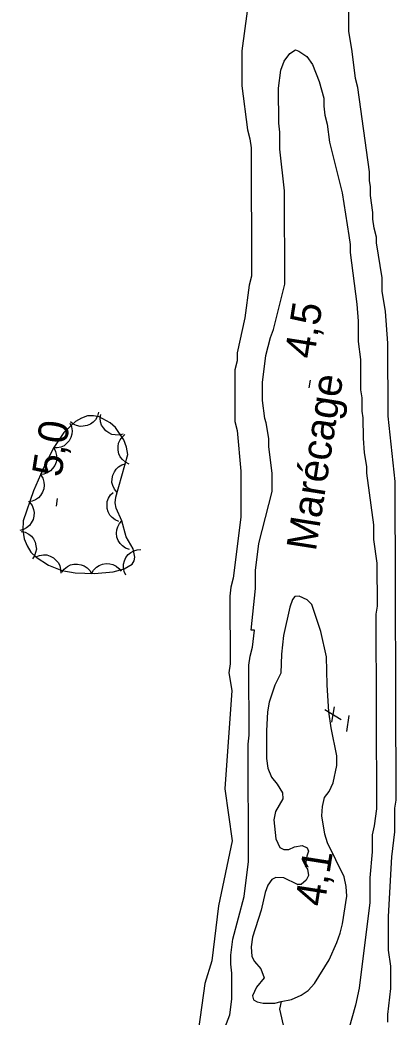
# Model space of a CAD drawing. Extents: x 282461 to 284471, y 5554090 to 5557646.
# Drawn here: x 283988.5 to 284026.2, y 5556434.4 to 5556534.5 of the extents above; entities that cross this region are included whole.
import ezdxf

# ---------------------------------------------------------------- set-up
doc = ezdxf.new("R2010")
doc.units = 0
for name, color, linetype in [('Niveau 1', 7, 'Continuous'), ('Niveau 3', 7, 'Continuous'), ('Niveau 4', 7, 'Continuous'), ('Niveau 44', 7, 'Continuous'), ('Niveau 7', 7, 'Continuous')]:
    doc.layers.add(name, color=color, linetype=linetype)

msp = doc.modelspace()

# ---------------------------------------------------------------- linework, layer by layer
at = {"layer": 'Niveau 1'}
for points in [[(284025.4, 5556433.89), (284025.4, 5556434.68), (284025.73, 5556437.28), (284025.72, 5556439.54), (284025.49, 5556441.13), (284025.48, 5556444.52), (284025.8, 5556450.51), (284026.13, 5556453), (284026.13, 5556455.38), (284026.24, 5556456.17), (284026.14, 5556488.17), (284025.44, 5556494.72), (284025.42, 5556502.07), (284025.19, 5556505.23), (284024.84, 5556507.27), (284024.84, 5556508.62), (284024.26, 5556512.13), (284024.26, 5556512.69), (284024.03, 5556513.59), (284023.91, 5556514.5), (284023.91, 5556515.18), (284023.68, 5556516.87), (284023.68, 5556517.78), (284023.56, 5556518.34), (284023.56, 5556519.25), (284022.4, 5556527.72), (284022.17, 5556528.62), (284021.83, 5556531.33), (284021.48, 5556533.37), (284021.46, 5556540.49)], [(284011.51, 5556537.16), (284010.73, 5556531.39), (284010.74, 5556527.89), (284011.32, 5556523.48), (284011.55, 5556522.58), (284011.67, 5556521.67), (284011.71, 5556508.79), (284011.48, 5556507.88), (284011.04, 5556504.6), (284010.26, 5556501.09), (284010.26, 5556500.3), (284010.04, 5556499.39), (284010.05, 5556494.19), (284010.28, 5556493.29), (284010.63, 5556489.22), (284010.65, 5556484.58), (284009.87, 5556478.47), (284009.65, 5556477.57), (284009.54, 5556476.66), (284009.56, 5556469.88), (284009.45, 5556468.97), (284009.73, 5556467.21), (284009.03, 5556457.32), (284009.76, 5556452.1), (284008.4, 5556445.59), (284007.74, 5556440.07), (284007.02, 5556437.79), (284005.59, 5556427.42)]]:
    msp.add_lwpolyline(points, dxfattribs=at)
at = {"layer": 'Niveau 3'}
for p, q in [((284017.51, 5556497.57), (284017.63, 5556498.36)), ((283992.12, 5556485.69), (283992.24, 5556486.48)), ((284019.8, 5556464.03), (284020.05, 5556465.57)), ((284019.09, 5556465.29), (284020.72, 5556464.29)), ((284021.28, 5556463.09), (284021.52, 5556464.67))]:
    msp.add_line(p, q, dxfattribs=at)
at = {"layer": 'Niveau 4'}
for points in [[(284013.09, 5556446.91), (284012.7, 5556445.15), (284011.8, 5556442.43), (284011.69, 5556441.47), (284011.75, 5556440.51), (284012.03, 5556440), (284012.66, 5556439.27), (284013, 5556438.36), (284012.21, 5556437.4), (284011.82, 5556436.55), (284011.93, 5556436.15), (284012.27, 5556435.93), (284012.9, 5556435.82), (284014.07, 5556435.82), (284014.68, 5556435.98), (284015.73, 5556436.17), (284016.69, 5556436.61), (284017.42, 5556437.08), (284018.04, 5556437.77), (284019.51, 5556440.15), (284020.3, 5556441.91), (284020.63, 5556442.82), (284020.86, 5556443.78), (284021.3, 5556446.55), (284021.24, 5556447.51), (284021.01, 5556448.48), (284019.36, 5556451.92), (284019.08, 5556452.77), (284018.79, 5556454.63), (284018.84, 5556455.54), (284019.06, 5556456.44), (284019.52, 5556457.07), (284019.91, 5556457.92), (284020.3, 5556459.67), (284020.3, 5556460.64), (284019.72, 5556463.46), (284019.49, 5556465.04), (284019.31, 5556467.76), (284019.25, 5556470.59), (284018.68, 5556473.13), (284017.76, 5556475.84), (284017.31, 5556476.29), (284016.51, 5556476.68), (284016.06, 5556476.63), (284015.83, 5556476.34), (284015.55, 5556475.55), (284014.94, 5556472.72), (284014.72, 5556470.85), (284014.67, 5556468.92), (284014.05, 5556467.73), (284013.49, 5556466.03), (284013.32, 5556465.07), (284013.21, 5556463.15), (284013.22, 5556460.37), (284013.34, 5556459.41), (284013.73, 5556458.51), (284014.3, 5556457.78), (284014.82, 5556456.93), (284014.87, 5556456.31), (284014.14, 5556455.06), (284013.97, 5556454.21), (284014.15, 5556452.29), (284014.55, 5556451.44), (284014.95, 5556451.22), (284015.46, 5556451.22), (284016.02, 5556451.5), (284016.81, 5556451.62), (284017.32, 5556451.4), (284017.44, 5556451.06), (284017.27, 5556450.55), (284017.1, 5556449.59), (284017.33, 5556449.25), (284017.45, 5556448.63), (284017.22, 5556448.17), (284016.71, 5556447.72), (284016.32, 5556447.72), (284014.95, 5556448.39), (284014.16, 5556448.44), (284013.77, 5556448.21), (284013.37, 5556447.64), (284013.09, 5556446.91)], [(284014.68, 5556435.98), (284014.54, 5556435.2), (284015, 5556433.17), (284015.91, 5556431.25), (284016.37, 5556430.01), (284016.57, 5556428.72)]]:
    msp.add_lwpolyline(points, dxfattribs=at)
at = {"layer": 'Niveau 44'}
for points in [[(283998.68, 5556484.24), (283998.13, 5556485.49), (283998.02, 5556486.03), (283998.09, 5556486.61), (283999.28, 5556490.87), (283999.17, 5556491.63), (283998.9, 5556492.36), (283998.06, 5556493.6), (283997.52, 5556494.07), (283996.4, 5556494.66), (283995.84, 5556494.78), (283995.25, 5556494.75), (283994.64, 5556494.54), (283994.03, 5556494.2), (283992.87, 5556493.1), (283991.8, 5556491.47), (283990.76, 5556489.39), (283989.81, 5556487.23), (283988.78, 5556484.22), (283988.74, 5556483.29), (283988.87, 5556482.43), (283989.17, 5556481.7), (283989.56, 5556481.09), (283990.07, 5556480.58), (283991.31, 5556479.78), (283992.65, 5556479.24), (283994, 5556479.01), (283995.94, 5556478.94), (283997.81, 5556479.09), (283998.93, 5556479.4), (283999.74, 5556479.88), (283999.94, 5556480.22), (284000.01, 5556480.59), (283999.82, 5556481.41), (283999.12, 5556482.63), (283998.68, 5556484.24)], [(283996.35, 5556495.13), (283996.24, 5556494.73), (283996.03, 5556494.38), (283995.82, 5556494.13), (283995.53, 5556493.94), (283995.19, 5556493.79), (283994.82, 5556493.72), (283994.49, 5556493.71), (283994.15, 5556493.79), (283993.81, 5556493.94), (283993.53, 5556494.16)], [(283998.82, 5556492.94), (283998.42, 5556492.83), (283998.01, 5556492.85), (283997.69, 5556492.9), (283997.37, 5556493.06), (283997.08, 5556493.27), (283996.84, 5556493.57), (283996.66, 5556493.84), (283996.56, 5556494.18), (283996.52, 5556494.54), (283996.57, 5556494.9)], [(283993.48, 5556494.04), (283993.64, 5556493.65), (283993.69, 5556493.25), (283993.67, 5556492.92), (283993.56, 5556492.59), (283993.39, 5556492.26), (283993.13, 5556491.99), (283992.88, 5556491.77), (283992.56, 5556491.63), (283992.2, 5556491.54), (283991.85, 5556491.54)], [(283999.42, 5556489.93), (283999.04, 5556490.11), (283998.74, 5556490.39), (283998.53, 5556490.64), (283998.4, 5556490.96), (283998.31, 5556491.32), (283998.32, 5556491.7), (283998.36, 5556492.02), (283998.51, 5556492.34), (283998.72, 5556492.64), (283998.99, 5556492.89)], [(283991.84, 5556491.54), (283992.04, 5556491.18), (283992.13, 5556490.79), (283992.16, 5556490.46), (283992.08, 5556490.12), (283991.95, 5556489.77), (283991.72, 5556489.47), (283991.51, 5556489.23), (283991.2, 5556489.05), (283990.86, 5556488.92), (283990.5, 5556488.87)], [(283998.22, 5556487.08), (283997.95, 5556487.4), (283997.79, 5556487.77), (283997.7, 5556488.08), (283997.71, 5556488.43), (283997.77, 5556488.8), (283997.94, 5556489.14), (283998.11, 5556489.42), (283998.37, 5556489.65), (283998.68, 5556489.84), (283999.02, 5556489.96)], [(283990.53, 5556488.86), (283990.75, 5556488.51), (283990.86, 5556488.12), (283990.9, 5556487.79), (283990.84, 5556487.45), (283990.73, 5556487.1), (283990.52, 5556486.78), (283990.31, 5556486.53), (283990.02, 5556486.34), (283989.68, 5556486.19), (283989.32, 5556486.13)], [(283998.4, 5556484.15), (283998.02, 5556484.31), (283997.71, 5556484.57), (283997.48, 5556484.81), (283997.33, 5556485.12), (283997.22, 5556485.48), (283997.21, 5556485.86), (283997.23, 5556486.18), (283997.36, 5556486.51), (283997.56, 5556486.82), (283997.81, 5556487.08)], [(283989.42, 5556486.09), (283989.67, 5556485.76), (283989.81, 5556485.38), (283989.88, 5556485.06), (283989.86, 5556484.71), (283989.77, 5556484.35), (283989.58, 5556484.01), (283989.4, 5556483.75), (283989.12, 5556483.53), (283988.8, 5556483.36), (283988.45, 5556483.26)], [(283999.47, 5556481.36), (283999.07, 5556481.49), (283998.74, 5556481.73), (283998.51, 5556481.95), (283998.33, 5556482.26), (283998.2, 5556482.6), (283998.16, 5556482.98), (283998.17, 5556483.31), (283998.28, 5556483.64), (283998.45, 5556483.97), (283998.68, 5556484.24)], [(283988.57, 5556483.16), (283988.98, 5556483.08), (283989.33, 5556482.88), (283989.6, 5556482.69), (283989.81, 5556482.41), (283989.98, 5556482.08), (283990.06, 5556481.71), (283990.1, 5556481.39), (283990.03, 5556481.04), (283989.9, 5556480.7), (283989.71, 5556480.4)], [(283999.09, 5556478.77), (283998.91, 5556479.15), (283998.85, 5556479.55), (283998.84, 5556479.88), (283998.94, 5556480.21), (283999.1, 5556480.55), (283999.34, 5556480.84), (283999.58, 5556481.06), (283999.89, 5556481.22), (284000.24, 5556481.32), (284000.6, 5556481.35)], [(283990.04, 5556480.6), (283990.42, 5556480.76), (283990.82, 5556480.81), (283991.15, 5556480.8), (283991.49, 5556480.69), (283991.81, 5556480.52), (283992.09, 5556480.26), (283992.31, 5556480.02), (283992.45, 5556479.7), (283992.54, 5556479.34), (283992.55, 5556478.98)], [(283992.66, 5556479.06), (283992.91, 5556479.39), (283993.23, 5556479.64), (283993.52, 5556479.8), (283993.86, 5556479.88), (283994.23, 5556479.89), (283994.6, 5556479.82), (283994.91, 5556479.72), (283995.2, 5556479.51), (283995.46, 5556479.25), (283995.65, 5556478.95)], [(283995.65, 5556478.92), (283995.85, 5556479.28), (283996.15, 5556479.56), (283996.41, 5556479.75), (283996.74, 5556479.87), (283997.1, 5556479.93), (283997.49, 5556479.9), (283997.8, 5556479.83), (283998.11, 5556479.66), (283998.4, 5556479.44), (283998.63, 5556479.16)]]:
    msp.add_lwpolyline(points, dxfattribs=at)
at = {"layer": 'Niveau 7'}
msp.add_lwpolyline([(284006.94, 5556427.84), (284009.53, 5556434.64), (284009.75, 5556436.22), (284009.74, 5556438.83), (284009.63, 5556439.73), (284009.63, 5556440.64), (284009.85, 5556442.22), (284010.97, 5556446.53), (284011.41, 5556450.04), (284011.37, 5556461.81), (284011.49, 5556462.71), (284011.46, 5556469.73), (284011.57, 5556470.63), (284011.8, 5556471.54), (284012.02, 5556473.24), (284011.68, 5556473.24), (284012.12, 5556477.43), (284012.12, 5556479.24), (284012.45, 5556481.95), (284013.79, 5556487.17), (284013.79, 5556488.98), (284013.44, 5556491.69), (284013.44, 5556492.48), (284013.2, 5556494.07), (284013.06, 5556494.5), (284012.83, 5556496.31), (284012.83, 5556498.12), (284013.16, 5556500.83), (284013.61, 5556502.64), (284013.94, 5556503.44), (284015.06, 5556507.97), (284015.03, 5556517.35), (284014.57, 5556521.54), (284014.56, 5556523.23), (284014.45, 5556524.14), (284014.44, 5556527.64), (284014.66, 5556529.45), (284014.99, 5556530.36), (284015.56, 5556531.15), (284016.12, 5556531.5), (284016.46, 5556531.38), (284017.26, 5556530.82), (284017.83, 5556530.03), (284018.51, 5556528.34), (284018.97, 5556526.65), (284018.97, 5556525.85), (284019.09, 5556524.95), (284019.32, 5556524.05), (284019.55, 5556522.24), (284020.81, 5556517.16), (284021.5, 5556512.86), (284021.62, 5556511.96), (284021.62, 5556511.17), (284022.31, 5556505.97), (284022.43, 5556504.27), (284022.44, 5556502.23), (284022.67, 5556500.43), (284022.68, 5556497.37), (284022.79, 5556496.58), (284022.8, 5556495.22), (284022.91, 5556494.55), (284022.92, 5556492.51), (284023.04, 5556491.04), (284023.27, 5556489.68), (284023.27, 5556489.01), (284023.96, 5556483.81), (284023.97, 5556482.34), (284024.32, 5556479.96), (284024.33, 5556475.67), (284024.22, 5556474.87), (284024.28, 5556455.31), (284024.05, 5556453.61), (284023.83, 5556452.7), (284023.84, 5556451.01), (284023.62, 5556448.4), (284023.62, 5556445.91), (284022.52, 5556437.31), (284022.18, 5556435.61), (284021.51, 5556433.23)], dxfattribs=at)

# ---------------------------------------------------------------- texts
at = {"layer": 'Niveau 3'}
for s, rotation, p in [('4,5  ', 81.0957, (284017.99, 5556500.41)), ('5,0  ', 81.0957, (283992.6, 5556488.53)), ('    4,1', 81.0958, (284018.34, 5556441.02))]:
    msp.add_text(s, height=3, rotation=rotation, dxfattribs=at).set_placement(p)
at = {"layer": 'Niveau 7'}
msp.add_text('Marécage', height=3, rotation=81.0598, dxfattribs=at).set_placement((284018.17, 5556481.1))

doc.saveas('drawing.dxf')
